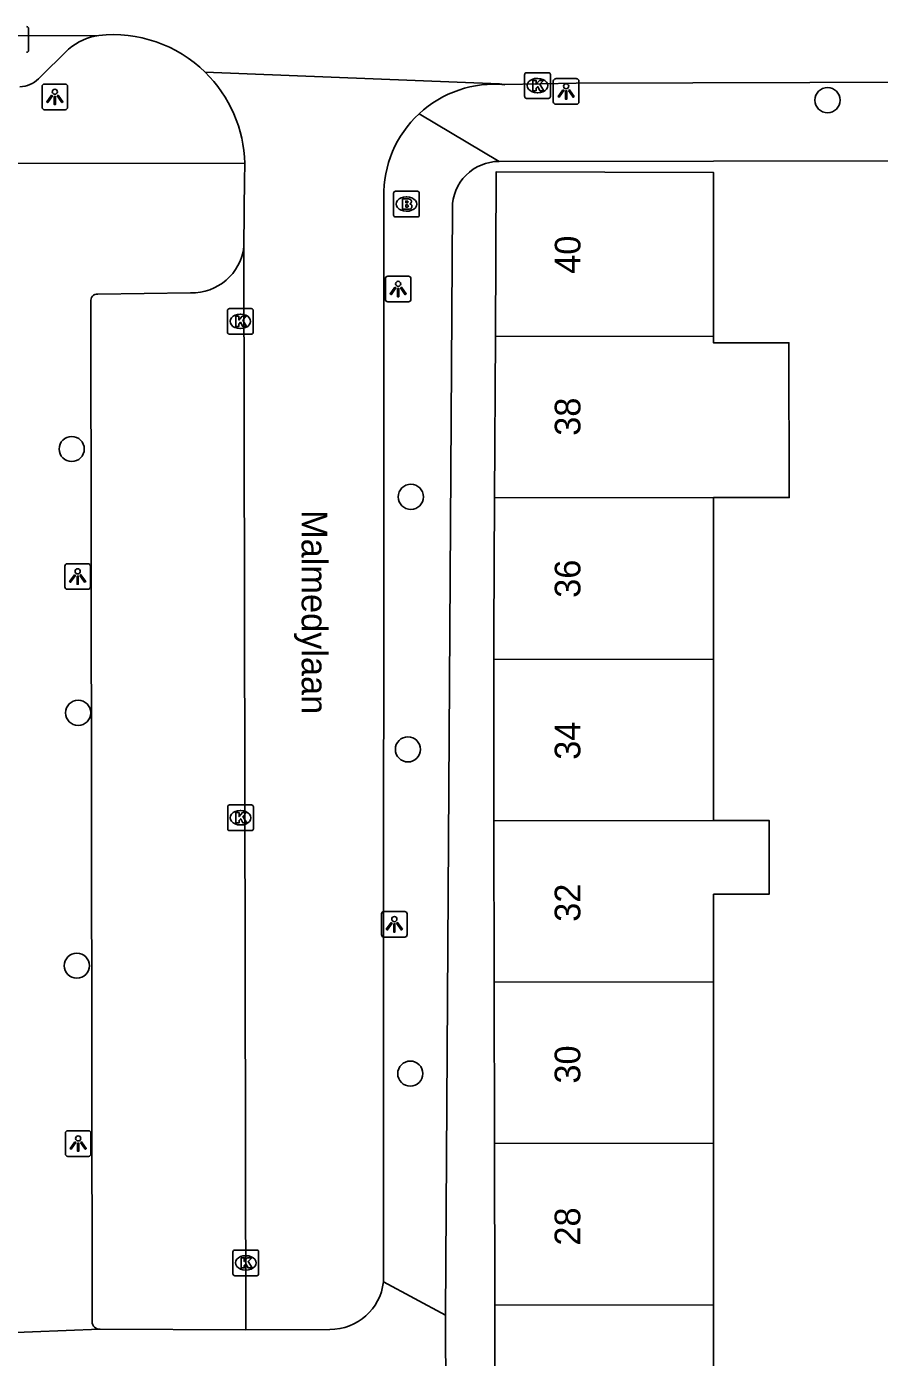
# Model space of a CAD drawing. Extents: x 160732 to 162105, y 387428 to 388479.
# Drawn here: x 161490.2 to 161523.4, y 388169 to 388220.9 of the extents above; entities that cross this region are included whole.
import ezdxf

# ---------------------------------------------------------------- set-up
doc = ezdxf.new("R2010")
doc.units = 0
for name, color, linetype in [('IMGEO_Boom', 7, 'Continuous'), ('IMGEO_Brandkraan', 7, 'Continuous'), ('IMGEO_Kolk', 7, 'Continuous'), ('IMGEO_Lichtpunt', 7, 'Continuous'), ('IMGEO_Muur', 7, 'Continuous'), ('IMGEO_Openbare_ruimte_label', 7, 'Continuous'), ('IMGEO_Pand', 7, 'Continuous'), ('IMGEO_Pand_nummerreeks', 7, 'Continuous'), ('IMGEO_Rijbaan_lokaal_open', 7, 'Continuous'), ('IMGEO_Voetpad_open', 7, 'Continuous')]:
    doc.layers.add(name, color=color, linetype=linetype)

msp = doc.modelspace()

# ---------------------------------------------------------------- linework, layer by layer
at = {"layer": 'IMGEO_Boom'}
for centre in [(161521.372, 388218.008), (161491.933, 388204.417), (161505.143, 388202.553), (161492.184, 388194.139), (161505.027, 388192.715), (161492.132, 388184.289), (161505.12, 388180.085)]:
    msp.add_circle(centre, 0.489, dxfattribs=at)
at = {"layer": 'IMGEO_Brandkraan'}
for p, q in [((161504.468, 388213.533), (161504.468, 388214.385)), ((161504.543, 388214.459), (161505.395, 388214.459)), ((161505.469, 388214.385), (161505.469, 388213.533)), ((161504.956, 388214.239), (161504.981, 388214.239)), ((161505.395, 388213.459), (161504.543, 388213.459)), ((161504.979, 388213.679), (161504.954, 388213.679))]:
    msp.add_line(p, q, dxfattribs=at)
for points in [[(161504.468, 388213.533), (161504.468, 388214.385)], [(161504.543, 388214.459), (161505.395, 388214.459)], [(161505.469, 388214.385), (161505.469, 388213.533)], [(161504.816, 388214.159), (161504.816, 388213.759), (161505.029, 388213.759)], [(161505.047, 388214.159), (161504.816, 388214.159)], [(161504.995, 388214.078), (161504.941, 388214.078), (161504.941, 388214.002)], [(161504.941, 388214.002), (161504.994, 388214.002)], [(161505.003, 388213.926), (161504.941, 388213.926), (161504.941, 388213.845)], [(161504.941, 388213.845), (161505.003, 388213.845)], [(161505.395, 388213.459), (161504.543, 388213.459)]]:
    msp.add_lwpolyline(points, dxfattribs=at)
for centre, radius, start, end in [((161504.545, 388214.383), 0.0765, 91.552, 178.448), ((161504.545, 388214.383), 0.0765, 91.552, 178.448), ((161505.393, 388214.383), 0.0765, 1.552, 88.448), ((161505.393, 388214.383), 0.0765, 1.552, 88.448), ((161504.996, 388214.04), 0.0379, 267.8285, 90.9355), ((161505.004, 388213.885), 0.0404, 269.8759, 90.5077), ((161505.051, 388214.014), 0.145, 59.4692, 91.5367), ((161505.076, 388214.061), 0.0922, 285.5137, 58.1501), ((161505.081, 388213.869), 0.105, 301.3115, 78.989), ((161504.545, 388213.535), 0.0765, 181.552, 268.448), ((161504.545, 388213.535), 0.0765, 181.552, 268.448), ((161505.035, 388214.01), 0.251, 268.6676, 293.5347), ((161505.393, 388213.535), 0.0765, 271.552, 358.448), ((161505.393, 388213.535), 0.0765, 271.552, 358.448)]:
    msp.add_arc(centre, radius, start, end, dxfattribs=at)
for centre, major_axis, ratio, start_param, end_param in [((161504.955, 388213.959), (-0.387, 0.002), 0.722429, 4.712389, 7.853982), ((161504.98, 388213.959), (-0.39, 0.002), 0.717154, 1.570796, 4.712389)]:
    msp.add_ellipse(centre, major_axis=major_axis, ratio=ratio, start_param=start_param, end_param=end_param, dxfattribs=at)
at = {"layer": 'IMGEO_Kolk'}
for p, q in [((161490.25, 388220.798), (161490.25, 388219.946)), ((161509.575, 388218.149), (161509.575, 388219.001)), ((161509.65, 388219.075), (161510.502, 388219.075)), ((161510.576, 388219.001), (161510.576, 388218.149)), ((161510.063, 388218.855), (161510.088, 388218.855)), ((161510.502, 388218.075), (161509.65, 388218.075)), ((161510.086, 388218.295), (161510.061, 388218.295)), ((161498, 388208.964), (161498, 388209.816)), ((161498.075, 388209.89), (161498.927, 388209.89)), ((161498.488, 388209.67), (161498.513, 388209.67)), ((161499.001, 388209.816), (161499.001, 388208.964)), ((161498.927, 388208.89), (161498.075, 388208.89)), ((161498.511, 388209.11), (161498.486, 388209.11)), ((161498.082, 388190.551), (161498.934, 388190.551)), ((161498.007, 388189.625), (161498.007, 388190.477)), ((161498.495, 388190.331), (161498.52, 388190.331)), ((161499.008, 388190.477), (161499.008, 388189.625)), ((161498.934, 388189.551), (161498.082, 388189.551)), ((161498.518, 388189.771), (161498.493, 388189.771)), ((161498.211, 388172.286), (161498.211, 388173.138)), ((161498.286, 388173.212), (161499.138, 388173.212)), ((161498.699, 388172.992), (161498.724, 388172.992)), ((161499.212, 388173.138), (161499.212, 388172.286)), ((161498.722, 388172.432), (161498.697, 388172.432)), ((161499.138, 388172.212), (161498.286, 388172.212))]:
    msp.add_line(p, q, dxfattribs=at)
for points in [[(161490.25, 388220.798), (161490.25, 388219.946)], [(161509.575, 388218.149), (161509.575, 388219.001)], [(161509.65, 388219.075), (161510.502, 388219.075)], [(161510.576, 388219.001), (161510.576, 388218.149)], [(161509.896, 388218.775), (161510.019, 388218.775), (161510.019, 388218.624), (161510.149, 388218.775), (161510.313, 388218.775), (161510.167, 388218.624), (161510.32, 388218.375), (161510.168, 388218.375), (161510.083, 388218.539), (161510.019, 388218.472), (161510.019, 388218.375), (161509.896, 388218.375), (161509.896, 388218.775)], [(161510.502, 388218.075), (161509.65, 388218.075)], [(161498, 388208.964), (161498, 388209.816)], [(161498.075, 388209.89), (161498.927, 388209.89)], [(161499.001, 388209.816), (161499.001, 388208.964)], [(161498.321, 388209.59), (161498.444, 388209.59), (161498.444, 388209.439), (161498.574, 388209.59), (161498.738, 388209.59), (161498.592, 388209.439), (161498.745, 388209.19), (161498.593, 388209.19), (161498.508, 388209.354), (161498.444, 388209.287), (161498.444, 388209.19), (161498.321, 388209.19), (161498.321, 388209.59)], [(161498.927, 388208.89), (161498.075, 388208.89)], [(161498.082, 388190.551), (161498.934, 388190.551)], [(161498.007, 388189.625), (161498.007, 388190.477)], [(161498.328, 388190.251), (161498.451, 388190.251), (161498.451, 388190.1), (161498.581, 388190.251), (161498.745, 388190.251), (161498.599, 388190.1), (161498.752, 388189.851), (161498.6, 388189.851), (161498.515, 388190.015), (161498.451, 388189.948), (161498.451, 388189.851), (161498.328, 388189.851), (161498.328, 388190.251)], [(161499.008, 388190.477), (161499.008, 388189.625)], [(161498.934, 388189.551), (161498.082, 388189.551)], [(161498.211, 388172.286), (161498.211, 388173.138)], [(161498.286, 388173.212), (161499.138, 388173.212)], [(161498.532, 388172.912), (161498.655, 388172.912), (161498.655, 388172.761), (161498.785, 388172.912), (161498.949, 388172.912), (161498.803, 388172.761), (161498.956, 388172.512), (161498.804, 388172.512), (161498.719, 388172.676), (161498.655, 388172.609), (161498.655, 388172.512), (161498.532, 388172.512), (161498.532, 388172.912)], [(161499.212, 388173.138), (161499.212, 388172.286)], [(161499.138, 388172.212), (161498.286, 388172.212)]]:
    msp.add_lwpolyline(points, dxfattribs=at)
for centre, start, end in [((161490.174, 388220.796), 1.552, 88.448), ((161490.174, 388220.796), 1.552, 88.448), ((161490.174, 388219.948), 271.552, 358.448), ((161490.174, 388219.948), 271.552, 358.448), ((161509.652, 388218.999), 91.552, 178.448), ((161509.652, 388218.999), 91.552, 178.448), ((161510.5, 388218.999), 1.552, 88.448), ((161510.5, 388218.999), 1.552, 88.448), ((161509.652, 388218.151), 181.552, 268.448), ((161509.652, 388218.151), 181.552, 268.448), ((161510.5, 388218.151), 271.552, 358.448), ((161510.5, 388218.151), 271.552, 358.448), ((161498.077, 388209.814), 91.552, 178.448), ((161498.077, 388209.814), 91.552, 178.448), ((161498.925, 388209.814), 1.552, 88.448), ((161498.925, 388209.814), 1.552, 88.448), ((161498.077, 388208.966), 181.552, 268.448), ((161498.077, 388208.966), 181.552, 268.448), ((161498.925, 388208.966), 271.552, 358.448), ((161498.925, 388208.966), 271.552, 358.448), ((161498.084, 388190.475), 91.552, 178.448), ((161498.084, 388190.475), 91.552, 178.448), ((161498.932, 388190.475), 1.552, 88.448), ((161498.932, 388190.475), 1.552, 88.448), ((161498.084, 388189.627), 181.552, 268.448), ((161498.084, 388189.627), 181.552, 268.448), ((161498.932, 388189.627), 271.552, 358.448), ((161498.932, 388189.627), 271.552, 358.448), ((161498.288, 388173.136), 91.552, 178.448), ((161498.288, 388173.136), 91.552, 178.448), ((161499.136, 388173.136), 1.552, 88.448), ((161499.136, 388173.136), 1.552, 88.448), ((161498.288, 388172.288), 181.552, 268.448), ((161498.288, 388172.288), 181.552, 268.448), ((161499.136, 388172.288), 271.552, 358.448), ((161499.136, 388172.288), 271.552, 358.448)]:
    msp.add_arc(centre, 0.0765, start, end, dxfattribs=at)
for centre, major_axis, ratio, start_param, end_param in [((161510.062, 388218.575), (-0.387, 0.002), 0.722429, 4.712389, 7.853982), ((161510.087, 388218.575), (-0.39, 0.002), 0.717154, 1.570796, 4.712389), ((161498.487, 388209.39), (-0.387, 0.002), 0.722429, 4.712389, 7.853982), ((161498.512, 388209.39), (-0.39, 0.002), 0.717154, 1.570796, 4.712389), ((161498.494, 388190.051), (-0.387, 0.002), 0.722429, 4.712389, 7.853982), ((161498.519, 388190.051), (-0.39, 0.002), 0.717154, 1.570796, 4.712389), ((161498.698, 388172.712), (-0.387, 0.002), 0.722429, 4.712389, 7.853982), ((161498.723, 388172.712), (-0.39, 0.002), 0.717154, 1.570796, 4.712389)]:
    msp.add_ellipse(centre, major_axis=major_axis, ratio=ratio, start_param=start_param, end_param=end_param, dxfattribs=at)
at = {"layer": 'IMGEO_Lichtpunt'}
for p, q in [((161490.776, 388218.538), (161490.776, 388217.731)), ((161490.776, 388218.538), (161490.776, 388217.731)), ((161491.678, 388218.633), (161490.87, 388218.633)), ((161491.678, 388218.633), (161490.87, 388218.633)), ((161491.772, 388217.731), (161491.772, 388218.538)), ((161491.772, 388217.731), (161491.772, 388218.538)), ((161510.691, 388218.75), (161510.691, 388217.943)), ((161510.691, 388218.75), (161510.691, 388217.943)), ((161511.593, 388218.845), (161510.785, 388218.845)), ((161511.593, 388218.845), (161510.785, 388218.845)), ((161511.687, 388217.943), (161511.687, 388218.75)), ((161511.687, 388217.943), (161511.687, 388218.75)), ((161490.87, 388217.637), (161491.678, 388217.637)), ((161490.87, 388217.637), (161491.678, 388217.637)), ((161510.785, 388217.849), (161511.593, 388217.849)), ((161510.785, 388217.849), (161511.593, 388217.849)), ((161504.149, 388211.055), (161504.149, 388210.248)), ((161504.149, 388211.055), (161504.149, 388210.248)), ((161505.051, 388211.15), (161504.243, 388211.15)), ((161505.051, 388211.15), (161504.243, 388211.15)), ((161505.145, 388210.248), (161505.145, 388211.055)), ((161505.145, 388210.248), (161505.145, 388211.055)), ((161504.243, 388210.154), (161505.051, 388210.154)), ((161504.243, 388210.154), (161505.051, 388210.154)), ((161491.665, 388199.854), (161491.665, 388199.047)), ((161491.665, 388199.854), (161491.665, 388199.047)), ((161492.567, 388199.949), (161491.759, 388199.949)), ((161492.567, 388199.949), (161491.759, 388199.949)), ((161492.661, 388199.047), (161492.661, 388199.854)), ((161492.661, 388199.047), (161492.661, 388199.854)), ((161491.759, 388198.953), (161492.567, 388198.953)), ((161491.759, 388198.953), (161492.567, 388198.953)), ((161504.902, 388186.4), (161504.094, 388186.4)), ((161504.902, 388186.4), (161504.094, 388186.4)), ((161504, 388186.305), (161504, 388185.498)), ((161504, 388186.305), (161504, 388185.498)), ((161504.996, 388185.498), (161504.996, 388186.305)), ((161504.996, 388185.498), (161504.996, 388186.305)), ((161504.094, 388185.404), (161504.902, 388185.404)), ((161504.094, 388185.404), (161504.902, 388185.404)), ((161491.686, 388177.763), (161491.686, 388176.956)), ((161491.686, 388177.763), (161491.686, 388176.956)), ((161492.588, 388177.858), (161491.78, 388177.858)), ((161492.588, 388177.858), (161491.78, 388177.858)), ((161492.682, 388176.956), (161492.682, 388177.763)), ((161492.682, 388176.956), (161492.682, 388177.763)), ((161491.78, 388176.862), (161492.588, 388176.862)), ((161491.78, 388176.862), (161492.588, 388176.862))]:
    msp.add_line(p, q, dxfattribs=at)
for points in [[(161491.15, 388218.202), (161491.189, 388218.174), (161491.001, 388217.912), (161490.963, 388217.939), (161491.15, 388218.202)], [(161491.252, 388218.154), (161491.299, 388218.154), (161491.299, 388217.832), (161491.252, 388217.832), (161491.252, 388218.154)], [(161491.362, 388218.174), (161491.4, 388218.201), (161491.587, 388217.939), (161491.548, 388217.911), (161491.362, 388218.174)], [(161511.065, 388218.414), (161511.104, 388218.386), (161510.916, 388218.124), (161510.878, 388218.151), (161511.065, 388218.414)], [(161511.167, 388218.366), (161511.214, 388218.366), (161511.214, 388218.044), (161511.167, 388218.044), (161511.167, 388218.366)], [(161511.277, 388218.386), (161511.315, 388218.413), (161511.502, 388218.151), (161511.463, 388218.123), (161511.277, 388218.386)], [(161504.523, 388210.719), (161504.562, 388210.691), (161504.374, 388210.429), (161504.336, 388210.456), (161504.523, 388210.719)], [(161504.735, 388210.691), (161504.773, 388210.718), (161504.96, 388210.456), (161504.921, 388210.428), (161504.735, 388210.691)], [(161504.625, 388210.671), (161504.672, 388210.671), (161504.672, 388210.349), (161504.625, 388210.349), (161504.625, 388210.671)], [(161492.039, 388199.518), (161492.078, 388199.49), (161491.89, 388199.228), (161491.852, 388199.255), (161492.039, 388199.518)], [(161492.141, 388199.47), (161492.188, 388199.47), (161492.188, 388199.148), (161492.141, 388199.148), (161492.141, 388199.47)], [(161492.251, 388199.49), (161492.289, 388199.517), (161492.476, 388199.255), (161492.437, 388199.227), (161492.251, 388199.49)], [(161504.374, 388185.969), (161504.413, 388185.941), (161504.225, 388185.679), (161504.187, 388185.706), (161504.374, 388185.969)], [(161504.476, 388185.921), (161504.523, 388185.921), (161504.523, 388185.599), (161504.476, 388185.599), (161504.476, 388185.921)], [(161504.586, 388185.941), (161504.624, 388185.968), (161504.811, 388185.706), (161504.772, 388185.678), (161504.586, 388185.941)], [(161492.06, 388177.427), (161492.099, 388177.399), (161491.911, 388177.137), (161491.873, 388177.164), (161492.06, 388177.427)], [(161492.162, 388177.379), (161492.209, 388177.379), (161492.209, 388177.057), (161492.162, 388177.057), (161492.162, 388177.379)], [(161492.272, 388177.399), (161492.31, 388177.426), (161492.497, 388177.164), (161492.458, 388177.136), (161492.272, 388177.399)]]:
    msp.add_lwpolyline(points, dxfattribs=at)
for centre in [(161511.19, 388218.548), (161491.275, 388218.336), (161504.648, 388210.853), (161492.164, 388199.652), (161504.499, 388186.103), (161492.185, 388177.561)]:
    msp.add_circle(centre, 0.0994, dxfattribs=at)
for centre, start, end in [((161490.87, 388218.538), 90, 180), ((161490.87, 388218.538), 90, 180), ((161491.678, 388218.538), 0, 90), ((161491.678, 388218.538), 0, 90), ((161510.785, 388218.75), 90, 180), ((161510.785, 388218.75), 90, 180), ((161511.593, 388218.75), 0, 90), ((161511.593, 388218.75), 0, 90), ((161490.87, 388217.731), 180, 270), ((161490.87, 388217.731), 180, 270), ((161491.678, 388217.731), 270, 0), ((161491.678, 388217.731), 270, 360), ((161510.785, 388217.943), 180, 270), ((161510.785, 388217.943), 180, 270), ((161511.593, 388217.943), 270, 0), ((161511.593, 388217.943), 270, 360), ((161504.243, 388211.055), 90, 180), ((161504.243, 388211.055), 90, 180), ((161505.051, 388211.055), 0, 90), ((161505.051, 388211.055), 0, 90), ((161504.243, 388210.248), 180, 270), ((161504.243, 388210.248), 180, 270), ((161505.051, 388210.248), 270, 0), ((161505.051, 388210.248), 270, 360), ((161491.759, 388199.854), 90, 180), ((161491.759, 388199.854), 90, 180), ((161492.567, 388199.854), 0, 90), ((161492.567, 388199.854), 0, 90), ((161491.759, 388199.047), 180, 270), ((161491.759, 388199.047), 180, 270), ((161492.567, 388199.047), 270, 0), ((161492.567, 388199.047), 270, 360), ((161504.094, 388186.305), 90, 180), ((161504.094, 388186.305), 90, 180), ((161504.902, 388186.305), 0, 90), ((161504.902, 388186.305), 0, 90), ((161504.094, 388185.498), 180, 270), ((161504.094, 388185.498), 180, 270), ((161504.902, 388185.498), 270, 0), ((161504.902, 388185.498), 270, 360), ((161491.78, 388177.763), 90, 180), ((161491.78, 388177.763), 90, 180), ((161492.588, 388177.763), 0, 90), ((161492.588, 388177.763), 0, 90), ((161491.78, 388176.956), 180, 270), ((161491.78, 388176.956), 180, 270), ((161492.588, 388176.956), 270, 0), ((161492.588, 388176.956), 270, 360)]:
    msp.add_arc(centre, 0.0946, start, end, dxfattribs=at)
at = {"layer": 'IMGEO_Muur'}
msp.add_lwpolyline([(161516.924, 388215.631), (161525.087, 388215.64)], dxfattribs=at)
at = {"layer": 'IMGEO_Pand'}
for points in [[(161516.926, 388208.811), (161516.924, 388215.193), (161508.469, 388215.22), (161508.433, 388208.798)], [(161508.398, 388202.51), (161508.433, 388208.798)], [(161508.433, 388208.798), (161516.926, 388208.811)], [(161516.926, 388208.811), (161516.926, 388208.555), (161519.87, 388208.56), (161519.879, 388202.527), (161516.927, 388202.523)], [(161508.398, 388202.51), (161508.369, 388197.284), (161508.371, 388196.222)], [(161516.927, 388202.523), (161508.398, 388202.51)], [(161516.929, 388196.235), (161516.927, 388202.523)], [(161508.371, 388196.222), (161516.929, 388196.235)], [(161508.38, 388189.934), (161508.371, 388196.222)], [(161516.929, 388196.235), (161516.93, 388189.947)], [(161508.38, 388189.934), (161516.93, 388189.947)], [(161508.389, 388183.646), (161508.38, 388189.934)], [(161516.93, 388189.947), (161519.094, 388189.95), (161519.098, 388187.073), (161516.931, 388187.069), (161516.932, 388183.659)], [(161516.932, 388183.659), (161508.389, 388183.646)], [(161508.389, 388183.646), (161508.399, 388177.358)], [(161516.933, 388177.371), (161516.932, 388183.659)], [(161516.933, 388177.371), (161508.399, 388177.358)], [(161508.399, 388177.358), (161508.408, 388171.07)], [(161516.935, 388171.082), (161516.933, 388177.371)], [(161508.408, 388171.07), (161516.935, 388171.082)], [(161508.408, 388171.07), (161508.417, 388164.781)], [(161516.937, 388164.794), (161516.935, 388171.082)]]:
    msp.add_lwpolyline(points, dxfattribs=at)
at = {"layer": 'IMGEO_Rijbaan_lokaal_open'}
for points in [[(161377.462, 388220.308), (161492.991, 388220.53)], [(161497.127, 388219.1), (161508.585, 388218.647), (161508.8, 388218.611)], [(161552.528, 388218.785), (161511.585, 388218.674), (161508.8, 388218.611)], [(161498.659, 388215.001), (161498.638, 388212.291)], [(161504.071, 388171.972), (161504.09, 388214.236)], [(161498.717, 388170.103), (161498.638, 388212.291)], [(161501.988, 388170.12), (161498.717, 388170.103)]]:
    msp.add_lwpolyline(points, dxfattribs=at)
for centre, radius, start, end in [((161493.542, 388215.428), 5.132, 45.6893, 96.1656), ((161493.537, 388215.422), 5.14, 1.3462, 45.6909), ((161508.394, 388214.326), 4.304, 84.585, 132.9021), ((161508.394, 388214.325), 4.305, 132.8929, 181.1841), ((161493.42, 388215.427), 5.256, 355.3524, 1.2658), ((161502.009, 388172.194), 2.074, 269.4252, 353.8556)]:
    msp.add_arc(centre, radius, start, end, dxfattribs=at)
at = {"layer": 'IMGEO_Voetpad_open'}
for points in [[(161490.638, 388218.837), (161491.813, 388219.996)], [(161505.464, 388217.479), (161508.578, 388215.621)], [(161487.828, 388215.545), (161488.124, 388215.556), (161498.675, 388215.543)], [(161508.578, 388215.621), (161516.924, 388215.631), (161525.087, 388215.64), (161527.801, 388215.643)], [(161506.759, 388213.796), (161506.496, 388170.672)], [(161496.565, 388210.504), (161492.947, 388210.445)], [(161492.677, 388210.16), (161492.725, 388170.421)], [(161506.496, 388170.672), (161504.071, 388171.972)], [(161506.61, 388140.417), (161506.496, 388170.672)], [(161493.046, 388170.13), (161493.025, 388170.125), (161487.774, 388169.92), (161487.731, 388169.923)], [(161498.717, 388170.103), (161493.046, 388170.13)]]:
    msp.add_lwpolyline(points, dxfattribs=at)
for centre, radius, start, end in [((161493.319, 388218.239), 2.314, 98.1579, 130.6127), ((161489.918, 388219.538), 1.005, 269.6747, 315.7666), ((161508.58, 388213.8), 1.821, 90.078, 180.1107), ((161496.625, 388212.53), 2.027, 268.2923, 353.2327), ((161492.922, 388210.198), 0.248, 84.1654, 188.9309), ((161493.014, 388170.417), 0.289, 179.2539, 276.3589)]:
    msp.add_arc(centre, radius, start, end, dxfattribs=at)

# ---------------------------------------------------------------- texts
at = {"layer": 'IMGEO_Openbare_ruimte_label'}
msp.add_text('Malmedylaan', height=1, rotation=270.0573, dxfattribs=at).set_placement((161500.885, 388202.037))
at = {"layer": 'IMGEO_Pand_nummerreeks'}
for s, rotation, p in [('40', 89.9894, (161511.748, 388211.242)), ('38', 89.9888, (161511.747, 388204.932)), ('36', 89.9894, (161511.746, 388198.62)), ('34', 89.9894, (161511.745, 388192.311)), ('32', 89.9894, (161511.744, 388185.998)), ('30', 89.9894, (161511.743, 388179.695)), ('28', 89.9894, (161511.741, 388173.385))]:
    msp.add_text(s, height=1, rotation=rotation, dxfattribs=at).set_placement(p)

doc.saveas('drawing.dxf')
